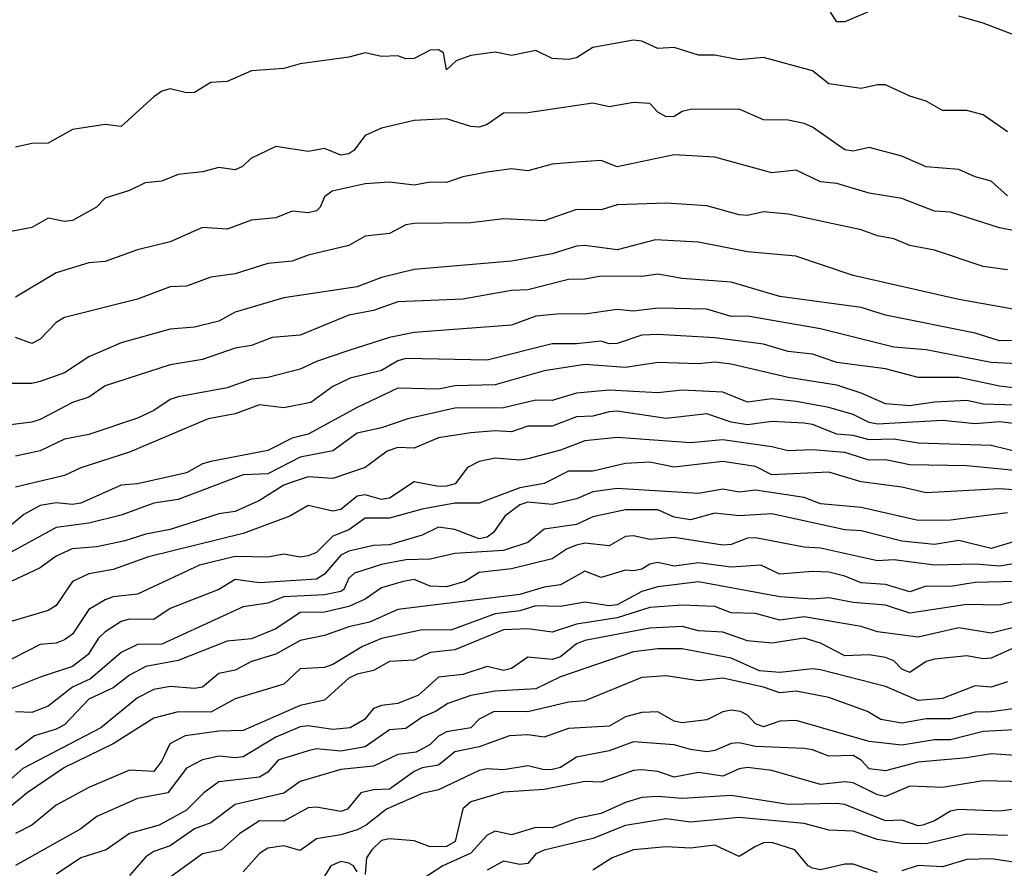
# Model space of a CAD drawing. Header units: metres. Extents: x -51132 to -49532, y -231222 to -229437.
# Tile 431 of 656: x -50301 to -50240, y -230352 to -230300. Entities that reach past the tile are written whole.
import ezdxf

# ---------------------------------------------------------------- set-up
doc = ezdxf.new("R2010")
doc.units = ezdxf.units.M
for name, color, linetype in [('CONTOUR_HALF', 8, 'Continuous'), ('CONTOUR_INDEX', 1, 'Continuous'), ('CONTOUR_INTER', 3, 'Continuous')]:
    doc.layers.add(name, color=color, linetype=linetype)

msp = doc.modelspace()

# ---------------------------------------------------------------- linework, layer by layer
at = {"layer": 'CONTOUR_HALF'}
for points, elevation in [([(-50248.694, -230299.259), (-50250.08, -230299.859), (-50250.58, -230299.86), (-50250.964, -230299.259)], 71.5), ([(-50239.58, -230300.698), (-50241.58, -230299.933), (-50243.08, -230299.516)], 71.5), ([(-50240.08, -230310.55), (-50241.08, -230309.646), (-50242.08, -230309.384), (-50243.08, -230308.931), (-50245.08, -230308.763), (-50246.58, -230308.106), (-50248.58, -230307.58), (-50249.58, -230307.811), (-50250.08, -230307.72), (-50252.08, -230306.336), (-50252.58, -230306.11), (-50253.58, -230305.904), (-50255.08, -230305.878), (-50256.58, -230305.233), (-50259.58, -230305.255), (-50260.08, -230305.377), (-50260.58, -230305.679), (-50261.08, -230305.707), (-50261.58, -230305.406), (-50262.08, -230304.87), (-50263.08, -230304.822), (-50264.58, -230305.085), (-50265.58, -230304.852), (-50269.58, -230305.456), (-50271.08, -230305.465), (-50272.08, -230306.174), (-50272.58, -230306.33), (-50273.08, -230306.291), (-50274.58, -230305.817), (-50276.58, -230305.925), (-50278.58, -230306.4), (-50279.58, -230306.842), (-50280.278, -230307.759), (-50280.58, -230307.974), (-50281.08, -230308.047), (-50282.08, -230307.636), (-50283.08, -230307.823), (-50285.08, -230307.528), (-50286.613, -230308.259), (-50287.134, -230308.759), (-50287.58, -230308.96), (-50288.58, -230308.814), (-50289.58, -230309.075), (-50291.08, -230309.249), (-50292.08, -230309.643), (-50293.119, -230309.759), (-50294.08, -230310.231), (-50295.58, -230310.702), (-50296.106, -230311.259), (-50297.58, -230312.081), (-50298.08, -230312.138), (-50299.08, -230311.922), (-50300.08, -230312.504), (-50301.452, -230312.759)], 70.5), ([(-50240.08, -230315.099), (-50241.58, -230314.907), (-50244.58, -230313.9), (-50246.08, -230313.611), (-50247.08, -230313.19), (-50248.08, -230313.016), (-50249.08, -230312.641), (-50253.58, -230311.681), (-50255.08, -230311.542), (-50256.08, -230311.76), (-50256.58, -230311.713), (-50258.58, -230311.173), (-50261.08, -230310.997), (-50264.08, -230311.103), (-50265.08, -230311.409), (-50266.58, -230311.403), (-50268.58, -230312.095), (-50271.08, -230311.963), (-50273.08, -230312.216), (-50276.58, -230312.263), (-50277.08, -230312.343), (-50278.08, -230312.869), (-50279.58, -230313.025), (-50280.58, -230313.599), (-50283.08, -230314.201), (-50284.08, -230314.564), (-50285.58, -230314.708), (-50287.58, -230315.344), (-50289.08, -230315.555), (-50290.58, -230316.102), (-50291.58, -230316.143), (-50293.58, -230316.898), (-50298.08, -230318.032), (-50298.58, -230318.351), (-50299.58, -230319.358), (-50300.08, -230319.638), (-50301.08, -230319.258)], 69.5), ([(-50238.08, -230319.421), (-50240.58, -230319.47), (-50242.08, -230318.99), (-50247.58, -230317.889), (-50249.08, -230317.412), (-50254.08, -230316.748), (-50257.08, -230315.865), (-50260.08, -230315.642), (-50261.58, -230315.365), (-50262.58, -230315.506), (-50265.08, -230315.487), (-50266.08, -230315.686), (-50267.08, -230315.694), (-50269.58, -230316.341), (-50270.58, -230316.372), (-50273.58, -230316.916), (-50277.58, -230317.063), (-50279.08, -230317.596), (-50280.58, -230317.891), (-50283.58, -230319.125), (-50285.307, -230319.259), (-50286.58, -230319.761), (-50287.58, -230319.931), (-50289.58, -230320.627), (-50291.58, -230320.946), (-50295.58, -230322.239), (-50296.58, -230322.924), (-50297.58, -230323.255), (-50299.58, -230324.306), (-50300.08, -230324.475), (-50302.08, -230324.72)], 68.5), ([(-50238.08, -230322.568), (-50240.58, -230322.255), (-50243.08, -230321.726), (-50245.58, -230321.72), (-50247.58, -230321.188), (-50250.58, -230320.8), (-50252.08, -230320.298), (-50253.58, -230320.128), (-50255.08, -230319.667), (-50258.08, -230319.277), (-50261.58, -230319.077), (-50262.58, -230319.13), (-50264.08, -230319.634), (-50264.58, -230319.649), (-50265.08, -230319.491), (-50266.58, -230319.662), (-50268.08, -230319.645), (-50272.08, -230320.649), (-50277.08, -230320.55), (-50277.58, -230320.704), (-50278.58, -230321.303), (-50280.497, -230321.759), (-50281.58, -230322.272), (-50282.923, -230323.259), (-50284.58, -230323.582), (-50286.08, -230323.399), (-50287.58, -230323.968), (-50289.237, -230324.259), (-50294.08, -230326.307), (-50297.08, -230327.286), (-50298.08, -230327.744), (-50301.08, -230328.466)], 67.5), ([(-50237.58, -230324.797), (-50240.58, -230324.455), (-50242.08, -230324.579), (-50244.08, -230324.364), (-50248.08, -230324.602), (-50248.58, -230324.5), (-50249.58, -230323.995), (-50251.08, -230323.575), (-50253.08, -230323.204), (-50254.58, -230323.028), (-50256.08, -230323.239), (-50257.58, -230322.635), (-50260.08, -230322.499), (-50261.58, -230322.672), (-50264.58, -230322.509), (-50266.58, -230322.695), (-50268.08, -230323.129), (-50269.08, -230323.127), (-50271.08, -230323.595), (-50274.08, -230323.608), (-50276.967, -230324.259), (-50278.58, -230324.814), (-50280.08, -230325.141), (-50281.58, -230326.235), (-50283.58, -230326.613), (-50285.58, -230327.648), (-50287.08, -230327.717), (-50291.08, -230329.218), (-50292.58, -230329.447), (-50294.58, -230330.181), (-50296.58, -230330.686), (-50298.58, -230330.945), (-50308.08, -230336.136)], 66.5), ([(-50238.58, -230327.538), (-50242.58, -230327.151), (-50246.08, -230327.091), (-50247.58, -230326.777), (-50248.58, -230326.805), (-50250.08, -230326.333), (-50252.08, -230326.174), (-50253.58, -230326.234), (-50254.58, -230325.979), (-50257.58, -230325.557), (-50259.58, -230325.738), (-50264.08, -230325.413), (-50266.08, -230325.622), (-50267.58, -230326.196), (-50269.58, -230326.717), (-50270.08, -230326.798), (-50271.58, -230326.693), (-50272.58, -230326.889), (-50273.283, -230327.259), (-50274.059, -230328.259), (-50274.58, -230328.405), (-50275.08, -230328.434), (-50276.58, -230328.144), (-50278.08, -230329.137), (-50278.58, -230329.229), (-50279.58, -230328.943), (-50280.08, -230329.024), (-50281.08, -230329.841), (-50281.58, -230329.951), (-50283.08, -230329.596), (-50284.217, -230330.259), (-50287.08, -230331.31), (-50292.913, -230332.759), (-50295.08, -230333.52), (-50296.58, -230333.803), (-50297.583, -230334.259), (-50298.58, -230335.737), (-50299.08, -230336.05), (-50302.08, -230336.942)], 65.5), ([(-50240.08, -230330.052), (-50243.58, -230330.494), (-50245.58, -230330.523), (-50249.08, -230329.724), (-50251.58, -230329.499), (-50252.58, -230329.096), (-50255.58, -230328.662), (-50256.58, -230328.776), (-50257.58, -230328.581), (-50259.08, -230328.851), (-50264.08, -230328.545), (-50265.58, -230328.761), (-50266.58, -230329.195), (-50268.08, -230329.528), (-50269.58, -230329.4), (-50270.08, -230329.552), (-50270.985, -230330.259), (-50271.698, -230331.259), (-50272.08, -230331.533), (-50272.58, -230331.636), (-50274.08, -230331.064), (-50275.08, -230330.924), (-50276.08, -230331.426), (-50278.08, -230332.016), (-50279.08, -230332.045), (-50280.58, -230332.405), (-50281.08, -230332.644), (-50282.08, -230333.821), (-50282.58, -230334.123), (-50286.08, -230334.349), (-50287.58, -230334.153), (-50288.592, -230334.759), (-50291.58, -230335.937), (-50292.58, -230336.612), (-50294.08, -230336.585), (-50294.58, -230336.726), (-50295.58, -230337.355), (-50295.99, -230337.759), (-50296.618, -230338.759), (-50297.58, -230339.499), (-50299.58, -230340.142), (-50303.08, -230341.534)], 64.5), ([(-50239.58, -230333.161), (-50240.58, -230333.317), (-50242.08, -230333.198), (-50244.58, -230333.264), (-50247.08, -230332.944), (-50248.08, -230333), (-50251.58, -230332.228), (-50252.58, -230332.161), (-50255.58, -230331.574), (-50256.08, -230331.605), (-50257.08, -230331.984), (-50257.58, -230332.035), (-50260.58, -230331.566), (-50262.08, -230331.688), (-50263.08, -230331.456), (-50263.58, -230331.502), (-50264.58, -230332.077), (-50266.08, -230331.92), (-50266.58, -230332.024), (-50267.171, -230332.259), (-50268.08, -230332.882), (-50270.58, -230333.487), (-50272.58, -230333.723), (-50273.452, -230334.259), (-50274.58, -230334.586), (-50275.58, -230334.55), (-50276.58, -230334.148), (-50277.252, -230334.259), (-50278.58, -230334.665), (-50279.58, -230335.359), (-50280.58, -230335.812), (-50282.08, -230336.156), (-50283.58, -230336.183), (-50285.08, -230337.168), (-50286.58, -230337.801), (-50288.08, -230337.935), (-50291.08, -230339.116), (-50293.08, -230339.491), (-50294.08, -230340.028), (-50295.08, -230340.799), (-50296.58, -230341.504), (-50298.08, -230343.084), (-50298.58, -230343.357), (-50299.912, -230343.759), (-50301.08, -230344.635)], 63.5), ([(-50239.58, -230335.472), (-50240.58, -230335.724), (-50242.58, -230335.674), (-50246.08, -230336.207), (-50247.58, -230335.723), (-50249.58, -230335.56), (-50251.08, -230335.264), (-50252.08, -230335.355), (-50254.08, -230335.207), (-50259.08, -230334.298), (-50261.58, -230334.602), (-50262.58, -230334.88), (-50264.08, -230335.7), (-50264.58, -230335.764), (-50266.08, -230335.531), (-50267.58, -230335.8), (-50269.08, -230335.769), (-50270.08, -230336.066), (-50271.594, -230336.259), (-50274.318, -230337.259), (-50276.08, -230337.235), (-50278.58, -230337.78), (-50279.753, -230338.259), (-50281.58, -230339.381), (-50282.08, -230339.564), (-50283.58, -230339.633), (-50284.58, -230340.586), (-50287.58, -230341.472), (-50289.08, -230342.312), (-50291.08, -230342.276), (-50292.58, -230342.674), (-50295.08, -230344.254), (-50298.08, -230345.71), (-50300.371, -230347.259), (-50301.58, -230348.272)], 62.5), ([(-50239.58, -230338.297), (-50241.08, -230338.988), (-50241.58, -230339.023), (-50242.58, -230338.841), (-50244.58, -230339.042), (-50245.08, -230339.183), (-50246.08, -230339.873), (-50246.58, -230339.666), (-50247.08, -230339.145), (-50247.58, -230338.948), (-50248.58, -230338.783), (-50250.08, -230338.835), (-50251.58, -230338.056), (-50252.58, -230337.762), (-50254.58, -230338.056), (-50256.08, -230337.91), (-50257.58, -230337.383), (-50259.08, -230337.304), (-50260.08, -230337.031), (-50262.08, -230337.141), (-50266.08, -230337.901), (-50266.58, -230338.106), (-50267.58, -230338.896), (-50268.08, -230339.067), (-50269.58, -230338.924), (-50270.58, -230339.622), (-50271.08, -230339.739), (-50272.08, -230339.499), (-50273.58, -230339.991), (-50275.08, -230340.157), (-50276.301, -230341.259), (-50277.58, -230341.769), (-50278.58, -230341.893), (-50279.08, -230342.08), (-50279.619, -230342.759), (-50280.51, -230343.259), (-50281.58, -230343.363), (-50283.08, -230343.133), (-50283.58, -230343.201), (-50285.08, -230343.832), (-50287.08, -230345.041), (-50287.58, -230345.109), (-50288.58, -230344.999), (-50289.58, -230345.238), (-50290.58, -230345.748), (-50291.719, -230347.259), (-50293.58, -230347.615), (-50296.08, -230348.711), (-50297.08, -230349.482), (-50301.08, -230351.72)], 61.5), ([(-50239.58, -230342.074), (-50241.08, -230342.289), (-50242.08, -230342.294), (-50243.58, -230342.712), (-50245.08, -230342.703), (-50246.58, -230342.974), (-50247.871, -230342.759), (-50248.694, -230342.259), (-50251.08, -230341.399), (-50253.08, -230341.02), (-50254.08, -230341.123), (-50255.08, -230340.76), (-50257.58, -230340.203), (-50259.08, -230340.366), (-50261.08, -230340.071), (-50262.58, -230340.172), (-50266.08, -230341.596), (-50267.08, -230341.688), (-50269.58, -230342.28), (-50271.643, -230342.259), (-50272.58, -230342.726), (-50273.08, -230343.268), (-50274.58, -230343.508), (-50275.08, -230343.782), (-50275.58, -230344.29), (-50276.449, -230344.759), (-50277.58, -230344.901), (-50279.08, -230345.63), (-50281.08, -230345.826), (-50283.58, -230346.562), (-50284.58, -230347.285), (-50287.58, -230347.978), (-50289.08, -230349.115), (-50290.08, -230349.478), (-50291.58, -230350.515), (-50292.58, -230350.876), (-50293.08, -230351.189), (-50294.08, -230352.35)], 60.5), ([(-50238.08, -230345.07), (-50241.08, -230344.862), (-50242.58, -230345.118), (-50245.58, -230345.378), (-50247.58, -230345.901), (-50248.58, -230345.778), (-50249.08, -230345.258), (-50249.58, -230344.959), (-50251.08, -230345.006), (-50252.08, -230344.609), (-50252.58, -230344.545), (-50255.58, -230344.411), (-50256.58, -230344.178), (-50257.08, -230344.229), (-50258.08, -230344.662), (-50258.58, -230344.734), (-50259.58, -230344.606), (-50260.58, -230344.31), (-50263.08, -230344.118), (-50264.58, -230344.676), (-50266.58, -230345.061), (-50267.58, -230345.712), (-50268.08, -230345.828), (-50268.58, -230345.847), (-50269.58, -230345.597), (-50271.08, -230345.843), (-50272.08, -230345.792), (-50272.58, -230345.896), (-50275.08, -230347.078), (-50276.08, -230347.3), (-50278.266, -230348.259), (-50279.531, -230349.259), (-50280.08, -230349.537), (-50281.08, -230349.847), (-50282.58, -230350.098), (-50283.58, -230350.806), (-50284.58, -230350.526), (-50285.58, -230350.657), (-50286.08, -230350.986), (-50287.08, -230352.127)], 59.5), ([(-50239.08, -230348.205), (-50240.58, -230348.384), (-50243.08, -230348.289), (-50243.58, -230348.383), (-50244.58, -230348.992), (-50245.279, -230349.259), (-50245.58, -230349.283), (-50246.58, -230348.941), (-50247.58, -230348.981), (-50250.08, -230347.98), (-50250.58, -230347.922), (-50253.58, -230347.976), (-50257.08, -230347.42), (-50260.08, -230347.616), (-50261.58, -230347.494), (-50262.58, -230347.556), (-50263.58, -230347.848), (-50265.08, -230348.523), (-50266.58, -230348.832), (-50268.08, -230349.415), (-50269.08, -230349.395), (-50270.58, -230349.846), (-50271.58, -230349.62), (-50272.08, -230349.857), (-50273.08, -230350.964), (-50274.816, -230351.759), (-50276.58, -230352.907)], 58.5), ([(-50248.08, -230352.169), (-50249.58, -230351.651), (-50250.08, -230351.641), (-50251.58, -230351.987), (-50252.08, -230351.9), (-50252.346, -230351.759), (-50253.16, -230350.759), (-50254.58, -230350.307), (-50255.08, -230350.343), (-50255.58, -230350.561), (-50256.58, -230351.186), (-50258.08, -230350.487), (-50259.58, -230350.665), (-50261.08, -230350.576), (-50263.08, -230350.759), (-50264.403, -230351.259), (-50265.58, -230352.012)], 57.5), ([(-50238.58, -230351.691), (-50241.08, -230351.324), (-50242.58, -230351.362), (-50244.08, -230351.82), (-50245.58, -230351.734), (-50246.58, -230352.052)], 57.5)]:
    msp.add_lwpolyline(points, dxfattribs=dict(at, elevation=elevation))
at = {"layer": 'CONTOUR_INDEX'}
for points, elevation in [([(-50238.58, -230312.909), (-50240.58, -230312.527), (-50243.58, -230311.565), (-50244.58, -230311.494), (-50246.58, -230310.714), (-50248.58, -230310.392), (-50250.58, -230309.805), (-50251.58, -230309.697), (-50253.08, -230308.986), (-50254.58, -230309.149), (-50258.08, -230308.182), (-50260.58, -230308.03), (-50264.08, -230308.774), (-50265.08, -230308.378), (-50266.58, -230308.479), (-50268.08, -230308.602), (-50269.58, -230309.025), (-50270.58, -230308.887), (-50272.08, -230309.09), (-50273.58, -230309.387), (-50274.58, -230309.74), (-50275.58, -230309.719), (-50276.58, -230309.905), (-50278.08, -230309.72), (-50279.58, -230309.822), (-50281.615, -230310.259), (-50282.08, -230310.622), (-50282.348, -230311.259), (-50282.58, -230311.486), (-50283.08, -230311.609), (-50284.08, -230311.5), (-50285.08, -230311.915), (-50286.58, -230312.054), (-50288.08, -230312.601), (-50289.58, -230312.493), (-50291.58, -230313.373), (-50293.58, -230313.884), (-50295.58, -230314.599), (-50296.58, -230314.669), (-50298.58, -230315.281), (-50301.08, -230316.789)], 70), ([(-50239.08, -230328.671), (-50240.58, -230328.567), (-50245.08, -230328.815), (-50246.58, -230328.473), (-50249.08, -230328.145), (-50251.08, -230327.554), (-50254.58, -230327.717), (-50255.58, -230327.202), (-50257.58, -230326.886), (-50260.58, -230327.228), (-50262.08, -230326.932), (-50263.58, -230327.01), (-50265.58, -230327.474), (-50267.08, -230327.475), (-50268.58, -230328.24), (-50270.08, -230328.507), (-50272.58, -230329.45), (-50274.08, -230329.445), (-50276.08, -230329.818), (-50278.08, -230330.365), (-50279.58, -230330.364), (-50280.58, -230331.088), (-50281.58, -230331.488), (-50282.58, -230332.477), (-50283.08, -230332.687), (-50283.58, -230332.762), (-50284.58, -230332.596), (-50285.58, -230332.773), (-50287.58, -230332.722), (-50289.779, -230333.259), (-50293.58, -230335.046), (-50295.08, -230335.202), (-50295.58, -230335.405), (-50296.58, -230335.991), (-50297.58, -230337.503), (-50298.08, -230337.862), (-50298.58, -230338.06), (-50299.58, -230338.14), (-50302.08, -230339.415)], 65), ([(-50238.08, -230343.315), (-50241.58, -230343.491), (-50243.58, -230343.994), (-50244.58, -230343.994), (-50246.58, -230344.325), (-50248.58, -230344.113), (-50253.08, -230342.819), (-50254.08, -230342.855), (-50255.08, -230343.212), (-50255.58, -230343.021), (-50256.08, -230342.484), (-50256.511, -230342.259), (-50257.08, -230342.178), (-50257.58, -230342.276), (-50258.58, -230342.78), (-50260.08, -230342.96), (-50260.58, -230342.863), (-50261.58, -230342.282), (-50262.58, -230342.314), (-50263.58, -230342.589), (-50264.58, -230343.16), (-50267.08, -230343.309), (-50268.58, -230343.839), (-50269.58, -230343.694), (-50270.711, -230343.759), (-50272.58, -230344.428), (-50274.08, -230344.74), (-50275.08, -230345.566), (-50276.08, -230345.724), (-50276.58, -230345.95), (-50278.08, -230347.037), (-50279.08, -230347.078), (-50279.851, -230347.259), (-50280.665, -230348.259), (-50281.08, -230348.4), (-50282.58, -230348.136), (-50283.08, -230348.179), (-50284.58, -230349.009), (-50286.08, -230348.991), (-50287.285, -230349.759), (-50288.412, -230350.759), (-50289.58, -230351.022), (-50293.08, -230353.537)], 60)]:
    msp.add_lwpolyline(points, dxfattribs=dict(at, elevation=elevation))
at = {"layer": 'CONTOUR_INTER'}
for points, elevation in [([(-50240.08, -230306.613), (-50241.58, -230305.568), (-50242.58, -230305.309), (-50244.08, -230305.31), (-50245.08, -230304.725), (-50246.08, -230304.421), (-50247.58, -230303.739), (-50248.08, -230303.722), (-50249.08, -230303.961), (-50251.08, -230303.66), (-50252.08, -230302.873), (-50255.08, -230302.049), (-50256.58, -230302.191), (-50258.08, -230301.898), (-50259.08, -230301.904), (-50260.58, -230301.437), (-50261.58, -230301.497), (-50262.58, -230301.043), (-50263.08, -230300.992), (-50265.58, -230301.424), (-50266.58, -230302.065), (-50267.08, -230302.165), (-50268.08, -230302.107), (-50269.08, -230301.611), (-50270.58, -230301.921), (-50271.58, -230301.727), (-50273.08, -230301.932), (-50273.984, -230302.259), (-50274.58, -230302.798), (-50274.763, -230301.759), (-50275.08, -230301.584), (-50275.58, -230301.588), (-50276.58, -230302.114), (-50277.08, -230302.13), (-50277.58, -230301.956), (-50278.58, -230301.983), (-50279.58, -230301.769), (-50280.58, -230302.023), (-50283.58, -230302.433), (-50284.58, -230302.73), (-50286.58, -230302.86), (-50288.08, -230303.534), (-50289.08, -230303.582), (-50290.08, -230304.194), (-50290.58, -230304.223), (-50291.58, -230303.984), (-50292.08, -230304.128), (-50292.58, -230304.468), (-50294.58, -230306.285), (-50295.58, -230306.177), (-50297.58, -230306.47), (-50299.08, -230307.308), (-50300.08, -230307.33), (-50301.08, -230307.567)], 71), ([(-50238.58, -230317.725), (-50243.08, -230316.936), (-50249.58, -230315.455), (-50253.103, -230314.259), (-50256.08, -230313.992), (-50259.08, -230313.412), (-50261.738, -230313.259), (-50264.08, -230313.875), (-50266.08, -230313.616), (-50266.58, -230313.658), (-50268.08, -230314.124), (-50270.58, -230314.566), (-50276.58, -230315.092), (-50278.58, -230315.582), (-50280.08, -230316.157), (-50284.58, -230316.823), (-50287.58, -230317.698), (-50288.58, -230318.262), (-50290.08, -230318.638), (-50291.58, -230318.763), (-50294.58, -230319.595), (-50296.58, -230320.445), (-50298.08, -230321.433), (-50299.58, -230321.965), (-50300.08, -230322.101), (-50302.08, -230322.101)], 69), ([(-50235.08, -230321.102), (-50241.08, -230320.805), (-50245.08, -230320.031), (-50247.08, -230319.86), (-50251.58, -230318.733), (-50256.08, -230317.947), (-50257.08, -230317.98), (-50258.58, -230317.515), (-50261.58, -230317.471), (-50263.08, -230317.642), (-50264.08, -230317.549), (-50266.08, -230317.829), (-50267.58, -230317.811), (-50269.08, -230317.959), (-50270.58, -230318.504), (-50276.58, -230318.956), (-50278.08, -230319.272), (-50280.58, -230320.064), (-50282.58, -230320.745), (-50283.58, -230321.214), (-50285.58, -230321.719), (-50286.58, -230321.821), (-50288.08, -230322.353), (-50291.08, -230322.915), (-50291.58, -230323.076), (-50292.588, -230323.759), (-50293.58, -230324.22), (-50296.58, -230325.229), (-50298.08, -230325.516), (-50299.58, -230326.235), (-50301.08, -230326.554)], 68), ([(-50239.58, -230323.432), (-50241.58, -230323.356), (-50242.58, -230323.138), (-50244.58, -230323.236), (-50246.08, -230323.476), (-50247.58, -230323.351), (-50249.08, -230322.68), (-50250.58, -230322.204), (-50253.58, -230321.724), (-50257.08, -230320.91), (-50258.08, -230320.787), (-50259.08, -230320.884), (-50261.58, -230320.794), (-50263.58, -230321.117), (-50266.08, -230320.931), (-50268.58, -230321.32), (-50271.58, -230322.177), (-50274.08, -230322.243), (-50275.08, -230322.452), (-50277.58, -230322.38), (-50280.08, -230323.567), (-50283.08, -230325.209), (-50284.08, -230325.459), (-50285.58, -230326.22), (-50289.08, -230326.883), (-50289.58, -230327.03), (-50290.58, -230327.589), (-50293.58, -230328.26), (-50294.58, -230328.35), (-50297.08, -230329.448), (-50297.58, -230329.533), (-50298.58, -230329.436), (-50299.58, -230329.595), (-50300.58, -230330.149), (-50301.58, -230330.996)], 67), ([(-50239.08, -230326.39), (-50241.08, -230325.897), (-50245.58, -230325.759), (-50247.08, -230325.525), (-50248.58, -230325.558), (-50249.58, -230325.301), (-50250.58, -230325.209), (-50252.08, -230324.618), (-50252.58, -230324.541), (-50254.58, -230324.434), (-50256.08, -230324.644), (-50257.08, -230324.472), (-50258.58, -230323.966), (-50261.08, -230324.239), (-50264.08, -230323.788), (-50264.58, -230323.836), (-50265.58, -230324.102), (-50266.58, -230324.137), (-50268.08, -230324.712), (-50269.58, -230324.726), (-50270.58, -230325.067), (-50271.58, -230325), (-50273.08, -230325.122), (-50275.08, -230325.429), (-50276.58, -230326.077), (-50277.58, -230326.019), (-50278.223, -230326.259), (-50279.58, -230327.26), (-50281.58, -230327.933), (-50283.08, -230327.842), (-50284.08, -230328.16), (-50284.58, -230328.346), (-50286.08, -230329.287), (-50287.58, -230329.965), (-50288.58, -230330.109), (-50291.58, -230331.072), (-50293.08, -230331.355), (-50294.357, -230331.759), (-50296.08, -230332.131), (-50297.603, -230332.259), (-50298.58, -230332.7), (-50299.58, -230333.437), (-50301.362, -230334.259)], 66), ([(-50237.58, -230331.188), (-50241.08, -230332.237), (-50243.08, -230331.746), (-50244.58, -230332.003), (-50246.58, -230331.798), (-50249.08, -230331.162), (-50250.08, -230331.099), (-50254.58, -230330.097), (-50256.58, -230330.24), (-50258.08, -230330.065), (-50259.58, -230330.466), (-50260.58, -230330.32), (-50261.58, -230329.864), (-50263.58, -230329.856), (-50265.58, -230330.298), (-50266.58, -230330.756), (-50268.58, -230331.045), (-50269.58, -230331.868), (-50271.08, -230332.366), (-50274.08, -230332.553), (-50275.58, -230332.902), (-50277.08, -230332.934), (-50278.58, -230333.221), (-50280.238, -230333.759), (-50280.58, -230334.054), (-50280.9, -230334.759), (-50281.08, -230334.876), (-50282.08, -230335.083), (-50284.58, -230335.206), (-50285.58, -230335.606), (-50287.08, -230335.817), (-50292.08, -230338.121), (-50293.58, -230338.136), (-50294.58, -230338.625), (-50296.481, -230340.259), (-50297.58, -230340.765), (-50299.08, -230341.938), (-50300.08, -230342.328), (-50301.08, -230342.286)], 64), ([(-50239.58, -230334.273), (-50242.08, -230334.331), (-50243.58, -230334.572), (-50245.08, -230334.559), (-50246.08, -230334.906), (-50247.58, -230334.457), (-50249.08, -230334.347), (-50250.08, -230333.93), (-50251.08, -230333.696), (-50252.08, -230333.645), (-50254.08, -230333.812), (-50255.261, -230333.259), (-50257.08, -230333.393), (-50259.08, -230333.13), (-50260.58, -230333.331), (-50261.58, -230333.104), (-50262.08, -230333.212), (-50262.58, -230333.503), (-50263.08, -230333.622), (-50263.58, -230333.565), (-50265.08, -230334.012), (-50266.08, -230333.626), (-50267.58, -230334.47), (-50268.58, -230334.611), (-50270.08, -230335.064), (-50277.58, -230335.999), (-50279.316, -230336.759), (-50280.58, -230337.054), (-50282.08, -230337.595), (-50283.58, -230337.889), (-50285.08, -230338.735), (-50286.58, -230339.193), (-50287.58, -230339.724), (-50288.58, -230339.928), (-50289.58, -230340.77), (-50290.08, -230340.855), (-50291.58, -230340.734), (-50292.58, -230340.91), (-50293.58, -230341.43), (-50295.837, -230343.259), (-50300.632, -230345.759), (-50302.08, -230347.013)], 63), ([(-50238.08, -230336.688), (-50241.08, -230337.454), (-50243.08, -230337.117), (-50245.58, -230337.681), (-50248.08, -230337.355), (-50249.08, -230337.027), (-50252.58, -230336.44), (-50254.08, -230336.642), (-50255.58, -230336.239), (-50257.08, -230336.185), (-50258.08, -230335.814), (-50260.08, -230335.732), (-50262.08, -230335.857), (-50264.08, -230336.496), (-50266.58, -230336.884), (-50268.08, -230337.385), (-50269.58, -230337.181), (-50271.08, -230337.233), (-50274.08, -230338.465), (-50275.58, -230338.633), (-50276.58, -230339.097), (-50278.08, -230339.192), (-50279.08, -230339.746), (-50280.08, -230339.967), (-50280.58, -230340.214), (-50282.08, -230341.566), (-50283.58, -230341.89), (-50287.08, -230343.425), (-50288.58, -230343.472), (-50290.646, -230343.759), (-50291.593, -230344.259), (-50292.08, -230345.292), (-50292.58, -230345.941), (-50294.08, -230345.874), (-50296.58, -230346.941), (-50298.58, -230348.024), (-50300.08, -230349.251), (-50301.087, -230349.759)], 62), ([(-50240.08, -230340.433), (-50241.08, -230340.771), (-50242.08, -230340.681), (-50244.08, -230341.468), (-50245.58, -230341.579), (-50247.58, -230340.724), (-50251.58, -230339.705), (-50252.08, -230339.633), (-50254.08, -230339.854), (-50255.334, -230339.759), (-50257.08, -230338.98), (-50260.08, -230338.409), (-50261.58, -230338.41), (-50263.08, -230338.584), (-50267.58, -230340.12), (-50269.08, -230340.871), (-50271.58, -230341.02), (-50273.08, -230341.28), (-50274.493, -230341.759), (-50275.261, -230342.259), (-50276.08, -230342.605), (-50277.08, -230343.298), (-50278.08, -230343.391), (-50279.58, -230344.424), (-50281.08, -230344.709), (-50282.58, -230344.563), (-50283.08, -230344.678), (-50284.925, -230345.259), (-50285.58, -230345.982), (-50286.08, -230346.299), (-50288.58, -230346.58), (-50289.503, -230347.259), (-50290.58, -230348.331), (-50292.252, -230349.259), (-50294.08, -230349.758), (-50295.503, -230350.759), (-50297.08, -230351.25), (-50298.568, -230352.259)], 61), ([(-50239.08, -230346.595), (-50241.58, -230346.523), (-50244.08, -230346.935), (-50246.08, -230346.857), (-50247.58, -230347.49), (-50248.08, -230347.375), (-50249.58, -230346.655), (-50250.08, -230346.583), (-50251.58, -230346.74), (-50254.58, -230345.897), (-50256.08, -230345.713), (-50256.58, -230345.793), (-50257.58, -230346.239), (-50259.08, -230346.013), (-50260.58, -230346.308), (-50261.58, -230345.942), (-50262.58, -230345.846), (-50263.08, -230345.897), (-50265.08, -230346.605), (-50266.08, -230346.562), (-50268.58, -230347.063), (-50271.08, -230347.229), (-50273.08, -230347.816), (-50273.58, -230348.236), (-50274.058, -230350.259), (-50274.58, -230350.552), (-50275.58, -230350.581), (-50276.58, -230350.221), (-50278.08, -230350.099), (-50278.58, -230350.197), (-50279.17, -230350.759), (-50279.505, -230351.259), (-50279.58, -230352.274)], 59), ([(-50240.08, -230349.881), (-50242.58, -230349.797), (-50245.08, -230350.403), (-50246.58, -230350.387), (-50248.08, -230350.123), (-50249.58, -230349.624), (-50251.08, -230349.563), (-50252.58, -230349.153), (-50256.58, -230348.783), (-50259.58, -230349.075), (-50261.08, -230348.855), (-50263.58, -230349.279), (-50265.58, -230350.064), (-50268.58, -230350.781), (-50269.08, -230351.003), (-50269.58, -230351.597), (-50270.08, -230351.669), (-50271.08, -230351.455), (-50272.08, -230352.012)], 58), ([(-50280.08, -230352.112), (-50280.302, -230351.759), (-50280.58, -230351.581), (-50281.08, -230351.487), (-50281.7, -230351.759), (-50282.08, -230352.394)], 59)]:
    msp.add_lwpolyline(points, dxfattribs=dict(at, elevation=elevation))

doc.saveas('drawing.dxf')
